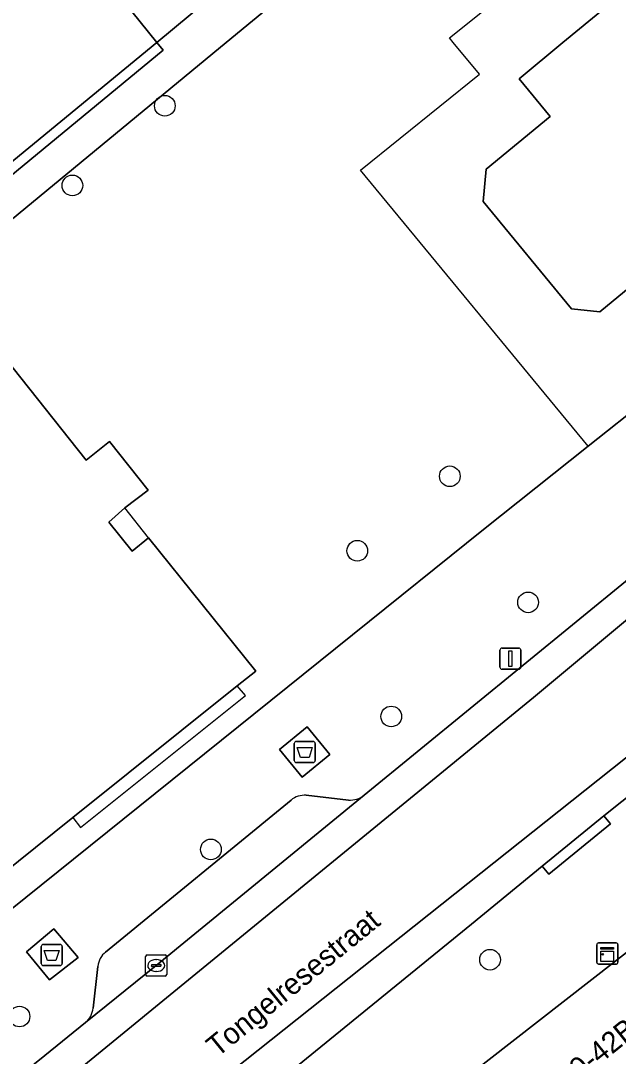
# Model space of a CAD drawing. Extents: x 161771 to 163125, y 382475 to 383179.
# Drawn here: x 162023.32 to 162051.57, y 382952.02 to 383001.03 of the extents above; entities that cross this region are included whole.
import ezdxf

# ---------------------------------------------------------------- set-up
doc = ezdxf.new("R2010")
doc.units = 0
for name, color, linetype in [('IMGEO_Afval_apart_plaats', 7, 'Continuous'), ('IMGEO_Boom', 7, 'Continuous'), ('IMGEO_Erf', 7, 'Continuous'), ('IMGEO_Hek', 7, 'Continuous'), ('IMGEO_Kast', 7, 'Continuous'), ('IMGEO_Kolk', 7, 'Continuous'), ('IMGEO_Lichtmast', 7, 'Continuous'), ('IMGEO_Openbare_ruimte_label', 7, 'Continuous'), ('IMGEO_Pand', 7, 'Continuous'), ('IMGEO_Pand_nummerreeks', 7, 'Continuous'), ('IMGEO_Pand_overbouw', 7, 'Continuous'), ('IMGEO_Parkeervlak_open', 7, 'Continuous'), ('IMGEO_Rijbaan_lokaal_gesloten', 7, 'Continuous'), ('IMGEO_Rijbaan_lokaal_open', 7, 'Continuous'), ('IMGEO_Voetpad_gesloten', 7, 'Continuous'), ('IMGEO_Voetpad_open', 7, 'Continuous')]:
    doc.layers.add(name, color=color, linetype=linetype)

msp = doc.modelspace()

# ---------------------------------------------------------------- linework, layer by layer
at = {"layer": 'IMGEO_Afval_apart_plaats'}
for p, q in [((162036.25, 382966.024), (162036.25, 382966.824)), ((162036.25, 382966.824), (162036.25, 382966.024)), ((162036.35, 382966.924), (162037.14, 382966.924)), ((162037.14, 382966.924), (162036.35, 382966.924)), ((162037.24, 382966.824), (162037.24, 382966.024)), ((162037.24, 382966.024), (162037.24, 382966.824)), ((162037.14, 382965.924), (162036.35, 382965.924)), ((162036.35, 382965.924), (162037.14, 382965.924)), ((162024.388, 382957.317), (162025.178, 382957.317)), ((162025.178, 382957.317), (162024.388, 382957.317)), ((162024.288, 382956.417), (162024.288, 382957.217)), ((162024.288, 382957.217), (162024.288, 382956.417)), ((162025.278, 382957.217), (162025.278, 382956.417)), ((162025.278, 382956.417), (162025.278, 382957.217)), ((162025.178, 382956.317), (162024.388, 382956.317)), ((162024.388, 382956.317), (162025.178, 382956.317))]:
    msp.add_line(p, q, dxfattribs=at)
for points in [[(162036.393, 382966.638), (162037.097, 382966.638), (162036.948, 382966.168), (162036.542, 382966.168), (162036.393, 382966.638)], [(162024.431, 382957.031), (162025.135, 382957.031), (162024.986, 382956.561), (162024.58, 382956.561), (162024.431, 382957.031)]]:
    msp.add_lwpolyline(points, dxfattribs=at)
for centre, start, end in [((162036.35, 382966.824), 90, 180), ((162036.35, 382966.824), 90, 180), ((162037.14, 382966.824), 0, 90), ((162037.14, 382966.824), 360, 90), ((162036.35, 382966.024), 180, 270), ((162036.35, 382966.024), 180, 270), ((162037.14, 382966.024), 270, 0), ((162037.14, 382966.024), 270, 0), ((162024.388, 382957.217), 90, 180), ((162024.388, 382957.217), 90, 180), ((162025.178, 382957.217), 0, 90), ((162025.178, 382957.217), 360, 90), ((162024.388, 382956.417), 180, 270), ((162024.388, 382956.417), 180, 270), ((162025.178, 382956.417), 270, 0), ((162025.178, 382956.417), 270, 0)]:
    msp.add_arc(centre, 0.1, start, end, dxfattribs=at)
at = {"layer": 'IMGEO_Boom'}
for centre in [(162030.132, 382997.008), (162025.76, 382993.237), (162043.605, 382979.471), (162039.231, 382975.946), (162047.307, 382973.506), (162040.835, 382968.104), (162032.308, 382961.811), (162045.505, 382956.593), (162023.26, 382953.902)]:
    msp.add_circle(centre, 0.489, dxfattribs=at)
at = {"layer": 'IMGEO_Erf'}
for points in [[(162046.723, 383011.3), (162033.035, 383000), (162000, 382972.728), (161984.645, 382960.165), (161976.127, 382953.087)], [(162058.863, 383002.559), (162060.947, 383000), (162062.363, 382998.261), (162061.212, 382997.313), (162063.843, 382994.119), (162059.288, 382990.368), (162058.836, 382990.917), (162055.233, 382987.949), (162053.739, 382989.764), (162050.702, 382987.262), (162049.363, 382987.392), (162045.174, 382992.478), (162045.322, 382994.002), (162048.352, 382996.498), (162046.878, 382998.287), (162048.953, 383000), (162051.587, 383002.174)], [(161975.763, 382951.026), (161976.607, 382949.106), (161984.305, 382929.382), (161984.99, 382928.524), (162000, 382940.599), (162020.411, 382957.018), (162045.2, 382976.96), (162050.138, 382980.891), (162052.963, 382983.141), (162071.005, 382997.699), (162069.245, 383000), (162068.408, 383001.095)]]:
    msp.add_lwpolyline(points, dxfattribs=at)
msp.add_lwpolyline([(162016.018, 382980.651), (162016.226, 382980.817), (162022.161, 382985.576), (162026.415, 382980.229), (162027.514, 382981.122), (162029.345, 382978.814), (162028.233, 382977.986), (162027.477, 382977.307), (162028.593, 382975.932), (162029.354, 382976.558), (162034.432, 382970.249), (162033.559, 382969.559), (162025.776, 382963.324), (162021.431, 382959.837), (162018.889, 382963.014), (162018.714, 382963.229), (162015.849, 382966.819), (162016.867, 382967.642), (162013.929, 382971.293), (162012.892, 382970.504), (162012.632, 382970.822), (162009.923, 382974.234), (162013.189, 382976.832), (162012.42, 382977.777)], close=True, dxfattribs=at)
at = {"layer": 'IMGEO_Hek'}
msp.add_lwpolyline([(162050.138, 382980.891), (162039.382, 382993.962), (162045.012, 382998.508), (162043.77, 383000), (162043.582, 383000.226), (162050.972, 383006.139), (162049.003, 383008.531)], dxfattribs=at)
at = {"layer": 'IMGEO_Kast'}
for p, q in [((162050.553, 382956.46), (162050.553, 382957.301)), ((162050.553, 382957.301), (162050.553, 382956.46)), ((162050.628, 382957.385), (162051.469, 382957.385)), ((162051.469, 382957.385), (162050.628, 382957.385)), ((162051.553, 382957.31), (162051.553, 382956.469)), ((162051.553, 382956.469), (162051.553, 382957.31)), ((162051.478, 382956.385), (162050.637, 382956.385)), ((162050.637, 382956.385), (162051.478, 382956.385))]:
    msp.add_line(p, q, dxfattribs=at)
for points in [[(162050.748, 382957.175), (162051.348, 382957.175), (162051.348, 382957.09), (162050.748, 382957.09), (162050.748, 382957.175)], [(162050.748, 382957), (162051.348, 382957), (162051.348, 382956.511), (162050.748, 382956.511), (162050.748, 382957)]]:
    msp.add_lwpolyline(points, dxfattribs=at)
msp.add_circle((162050.832, 382956.849), 0.0377, dxfattribs=at)
for centre, start, end in [((162050.631, 382957.307), 92.4484, 184.2845), ((162050.631, 382957.307), 92.4484, 184.2845), ((162051.475, 382957.307), 2.4484, 94.2845), ((162051.475, 382957.307), 2.4484, 94.2845), ((162050.631, 382956.463), 182.4484, 274.2845), ((162050.631, 382956.463), 182.4484, 274.2845), ((162051.475, 382956.463), 272.4484, 4.2845), ((162051.475, 382956.463), 272.4484, 4.2845)]:
    msp.add_arc(centre, 0.0779, start, end, dxfattribs=at)
at = {"layer": 'IMGEO_Kolk'}
for p, q in [((162029.298, 382956.816), (162030.15, 382956.816)), ((162029.223, 382955.89), (162029.223, 382956.742)), ((162029.482, 382956.31), (162029.482, 382956.322)), ((162029.525, 382956.359), (162029.923, 382956.359)), ((162029.711, 382956.596), (162029.736, 382956.596)), ((162029.966, 382956.322), (162029.966, 382956.31)), ((162030.224, 382956.742), (162030.224, 382955.89)), ((162030.15, 382955.816), (162029.298, 382955.816)), ((162029.92, 382956.273), (162029.522, 382956.273)), ((162029.734, 382956.036), (162029.709, 382956.036))]:
    msp.add_line(p, q, dxfattribs=at)
for points in [[(162029.298, 382956.816), (162030.15, 382956.816)], [(162029.223, 382955.89), (162029.223, 382956.742)], [(162030.224, 382956.742), (162030.224, 382955.89)], [(162030.15, 382955.816), (162029.298, 382955.816)]]:
    msp.add_lwpolyline(points, dxfattribs=at)
for centre, radius, start, end in [((162029.3, 382956.74), 0.0765, 91.552, 178.448), ((162029.3, 382956.74), 0.0765, 91.552, 178.448), ((162030.148, 382956.74), 0.0765, 1.552, 88.448), ((162030.148, 382956.74), 0.0765, 1.552, 88.448), ((162029.522, 382956.319), 0.0403, 85.8775, 175.7526), ((162029.519, 382956.309), 0.0366, 178.938, 274.7102), ((162029.923, 382956.316), 0.043, 264.8664, 352.4533), ((162029.927, 382956.321), 0.0386, 1.7309, 96.639), ((162029.3, 382955.892), 0.0765, 181.552, 268.448), ((162029.3, 382955.892), 0.0765, 181.552, 268.448), ((162030.148, 382955.892), 0.0765, 271.552, 358.448), ((162030.148, 382955.892), 0.0765, 271.552, 358.448)]:
    msp.add_arc(centre, radius, start, end, dxfattribs=at)
for centre, major_axis, ratio, start_param, end_param in [((162029.71, 382956.316), (-0.387, 0.002), 0.722429, 4.712389, 7.853982), ((162029.735, 382956.316), (-0.39, 0.002), 0.717154, 1.570796, 4.712389)]:
    msp.add_ellipse(centre, major_axis=major_axis, ratio=ratio, start_param=start_param, end_param=end_param, dxfattribs=at)
at = {"layer": 'IMGEO_Lichtmast'}
for p, q in [((162045.974, 382970.442), (162045.974, 382971.242)), ((162045.974, 382971.242), (162045.974, 382970.442)), ((162046.074, 382971.342), (162046.864, 382971.342)), ((162046.864, 382971.342), (162046.074, 382971.342)), ((162046.964, 382971.242), (162046.964, 382970.442)), ((162046.964, 382970.442), (162046.964, 382971.242)), ((162046.864, 382970.342), (162046.074, 382970.342)), ((162046.074, 382970.342), (162046.864, 382970.342))]:
    msp.add_line(p, q, dxfattribs=at)
msp.add_lwpolyline([(162046.394, 382971.217), (162046.544, 382971.217), (162046.544, 382970.467), (162046.394, 382970.467), (162046.394, 382971.217)], dxfattribs=at)
for centre, start, end in [((162046.074, 382971.242), 90, 180), ((162046.074, 382971.242), 90, 180), ((162046.864, 382971.242), 0, 90), ((162046.864, 382971.242), 360, 90), ((162046.074, 382970.442), 180, 270), ((162046.074, 382970.442), 180, 270), ((162046.864, 382970.442), 270, 0), ((162046.864, 382970.442), 270, 0)]:
    msp.add_arc(centre, 0.1, start, end, dxfattribs=at)
at = {"layer": 'IMGEO_Pand'}
msp.add_lwpolyline([(162051.587, 383002.174), (162048.953, 383000), (162046.878, 382998.287), (162048.352, 382996.498), (162045.322, 382994.002), (162045.174, 382992.478), (162049.363, 382987.392), (162050.702, 382987.262), (162053.739, 382989.764), (162055.233, 382987.949), (162058.836, 382990.917), (162059.288, 382990.368), (162063.843, 382994.119), (162061.212, 382997.313), (162062.363, 382998.261), (162060.947, 383000), (162058.863, 383002.559)], dxfattribs=at)
for points in [[(162016.018, 382980.651), (162012.42, 382977.777), (162013.189, 382976.832), (162009.923, 382974.234), (162012.632, 382970.822), (162012.892, 382970.504), (162013.929, 382971.293), (162016.867, 382967.642), (162015.849, 382966.819), (162018.714, 382963.229), (162018.889, 382963.014), (162021.431, 382959.837), (162025.776, 382963.324), (162033.559, 382969.559), (162034.432, 382970.249), (162029.354, 382976.558), (162028.593, 382975.932), (162027.477, 382977.307), (162028.233, 382977.986), (162029.345, 382978.814), (162027.514, 382981.122), (162026.415, 382980.229), (162022.161, 382985.576), (162016.226, 382980.817)], [(162052.423, 382939.87), (162063.625, 382948.606), (162058.248, 382955.496), (162055.172, 382959.438), (162044.111, 382950.812), (162043.956, 382950.686)]]:
    msp.add_lwpolyline(points, close=True, dxfattribs=at)
at = {"layer": 'IMGEO_Pand_overbouw'}
for points in [[(162029.354, 382976.558), (162028.233, 382977.986), (162027.477, 382977.307), (162028.593, 382975.932)], [(162025.776, 382963.324), (162026.146, 382962.851), (162033.941, 382969.089), (162033.559, 382969.559)]]:
    msp.add_lwpolyline(points, close=True, dxfattribs=at)
at = {"layer": 'IMGEO_Parkeervlak_open'}
msp.add_lwpolyline([(162036.987, 383006.022), (162035.854, 383007.391), (162032.727, 383004.801), (162028.577, 383001.467), (162029.756, 383000)], close=True, dxfattribs=at)
for points in [[(162026.381, 382953.619), (162029.724, 382956.315), (162039.559, 382964.378)], [(162036.097, 382964.142), (162027.331, 382956.955)], [(162038.816, 382964.145), (162036.82, 382964.375)], [(162026.966, 382956.278), (162026.74, 382954.303)]]:
    msp.add_lwpolyline(points, dxfattribs=at)
for centre, radius, start, end in [((162036.742, 382963.378), 1, 85.5348, 130.1902), ((162038.882, 382965.235), 1.092, 266.5149, 308.3073), ((162027.963, 382956.177), 1.002, 129.0995, 174.2384), ((162025.756, 382954.383), 0.987, 309.2638, 355.3504)]:
    msp.add_arc(centre, radius, start, end, dxfattribs=at)
at = {"layer": 'IMGEO_Rijbaan_lokaal_gesloten'}
for points in [[(161971.98, 382910.499), (161979.179, 382915.935), (161979.294, 382916.006), (161983.958, 382918.885), (161988.947, 382921.944), (161992.488, 382924.359), (161998, 382928.746), (162025.43, 382950.879), (162047.566, 382968.998), (162116.302, 383026.353), (162142.919, 383048.007), (162155.349, 383059.528), (162157.47, 383063.478), (162155.928, 383063.813), (162155.408, 383063.926)], [(162064.893, 382976.459), (162098.092, 383005.831), (162135.752, 383036.849), (162160.98, 383057.918), (162164.197, 383062.015), (162157.47, 383063.478), (162155.349, 383059.528), (162142.919, 383048.007), (162116.302, 383026.353), (162047.566, 382968.998), (162025.43, 382950.879), (161998, 382928.746), (161992.488, 382924.359), (161988.947, 382921.944), (161983.958, 382918.885), (161979.294, 382916.006)], [(162164.558, 383059.775), (162164.975, 383060.328), (162165.507, 383060.724), (162166.652, 383061.481), (162166.023, 383061.618), (162164.197, 383062.015), (162160.98, 383057.918), (162135.752, 383036.849), (162098.092, 383005.831), (162064.893, 382976.459), (162028.312, 382947.355), (161996.833, 382921.662), (161989.309, 382915.625), (161975.267, 382904.355), (161969.513, 382899.968), (161964.685, 382896.828), (161958.891, 382892.441), (161953.057, 382887.933), (161929.84, 382869.578), (161924.324, 382865.246), (161911.803, 382855.192)], [(162145.413, 383052.14), (162142.917, 383050.128), (162125.562, 383035.892), (162100.16, 383015.252), (162093.593, 383009.676), (162084.717, 383002.102), (162084.439, 383001.844), (162082.922, 383000.604), (162082.268, 383000), (162072.619, 382991.712), (162072.447, 382991.552), (162052.085, 382974.632), (162039.559, 382964.378), (162029.724, 382956.315), (162026.381, 382953.619), (162024.462, 382952.063), (162022.504, 382950.476), (162022.376, 382950.374), (162007.212, 382938.219), (162000, 382932.42), (161993.59, 382927.265), (161991.08, 382925.282), (161990.16, 382924.643), (161976.155, 382915.855)], [(162044.627, 382958.275), (162047.977, 382961.026), (162050.888, 382963.407), (162052.584, 382964.762), (162056.697, 382968.103), (162066.097, 382975.842), (162069.091, 382978.352), (162072.643, 382981.366), (162076.322, 382984.637), (162077.456, 382985.725), (162078.369, 382986.568), (162082.324, 382990.038), (162086.904, 382993.929), (162093.981, 383000), (162097.279, 383002.829), (162103.817, 383008.4), (162112.347, 383015.36), (162119.333, 383021.026), (162128.111, 383028.214), (162130.549, 383030.199), (162140.092, 383038.001), (162146.222, 383042.976), (162155.209, 383050.292)], [(161911.803, 382855.192), (161924.324, 382865.246), (161929.84, 382869.578), (161953.057, 382887.933), (161958.891, 382892.441), (161964.685, 382896.828), (161969.513, 382899.968), (161975.267, 382904.355), (161989.309, 382915.625), (161996.833, 382921.662), (162028.312, 382947.355), (162064.893, 382976.459)], [(161972.821, 382900.329), (161973.787, 382901.113), (161982.468, 382908.125), (161987.067, 382911.839), (161987.316, 382912.037), (161990.01, 382914.184), (162000, 382922.219), (162002.067, 382923.882), (162005.598, 382926.729), (162012.02, 382931.882), (162014.915, 382934.221), (162018.466, 382937.053), (162023.002, 382940.692), (162026.254, 382943.301), (162029.478, 382945.93), (162030.983, 382947.158), (162034.035, 382949.646), (162034.624, 382950.119), (162044.627, 382958.275)]]:
    msp.add_lwpolyline(points, dxfattribs=at)
at = {"layer": 'IMGEO_Rijbaan_lokaal_open'}
msp.add_lwpolyline([(161974.907, 382957.235), (161989.978, 382969.604), (161991.127, 382968.228), (161998.665, 382974.436), (161997.474, 382975.862), (162008.841, 382985.39), (162017.025, 382992.183), (162020.929, 382995.32), (162022.173, 382993.772), (162029.756, 383000), (162028.577, 383001.467), (162032.727, 383004.801), (162035.854, 383007.391), (162036.987, 383006.022), (162037.752, 383006.659), (162041.236, 383009.532), (162042.046, 383010.196), (162040.904, 383011.574), (162049.912, 383019.035)], dxfattribs=at)
at = {"layer": 'IMGEO_Voetpad_gesloten'}
for points in [[(162036.861, 382967.616), (162035.553, 382966.543), (162036.628, 382965.232), (162037.936, 382966.305)], [(162024.881, 382958.058), (162023.586, 382956.97), (162024.678, 382955.632), (162026.027, 382956.698)]]:
    msp.add_lwpolyline(points, close=True, dxfattribs=at)
at = {"layer": 'IMGEO_Voetpad_open'}
for points in [[(161984.645, 382960.165), (162000, 382972.728), (162033.035, 383000), (162046.723, 383011.3), (162054.212, 383017.469), (162058.736, 383011.977), (162060.831, 383013.724), (162058.791, 383016.162), (162057.344, 383018.025)], [(162048.521, 383015.566), (162048.356, 383015.375), (162042.046, 383010.196), (162041.236, 383009.532), (162041.514, 383009.178), (162038.027, 383006.307), (162037.752, 383006.659), (162036.987, 383006.022), (162029.756, 383000), (162030.052, 382999.642), (162022.49, 382993.388), (162022.173, 382993.772), (162017.28, 382989.754), (162000, 382975.536), (161998.665, 382974.436), (161998.981, 382974.052), (161991.444, 382967.843), (161991.127, 382968.228), (161984.271, 382962.597), (161982.264, 382960.946), (161978.552, 382957.909)], [(162073.055, 382998.553), (162071.887, 383000), (162069.976, 383002.366), (162068.408, 383001.095), (162069.245, 383000), (162071.005, 382997.699), (162052.963, 382983.141), (162050.138, 382980.891), (162045.2, 382976.96), (162020.411, 382957.018), (162000, 382940.599), (161984.99, 382928.524), (161982.944, 382926.982)], [(162052.584, 382964.762), (162050.888, 382963.407), (162051.204, 382963.02), (162048.293, 382960.639), (162047.977, 382961.026), (162044.627, 382958.275), (162034.624, 382950.119), (162034.035, 382949.646), (162037.466, 382945.397), (162039.897, 382947.378), (162043.956, 382950.686), (162044.111, 382950.812), (162055.172, 382959.438), (162054.165, 382960.981), (162070.869, 382974.514), (162072.439, 382975.73), (162073.842, 382976.876), (162077.729, 382980.054), (162079.124, 382981.195), (162080.629, 382982.426), (162097.654, 382996.188)], [(162039.559, 382964.378), (162052.085, 382974.632), (162072.447, 382991.552), (162072.619, 382991.712)], [(162027.331, 382956.955), (162036.097, 382964.142)], [(162036.82, 382964.375), (162038.816, 382964.145)], [(162026.74, 382954.303), (162026.966, 382956.278)], [(162022.376, 382950.374), (162022.504, 382950.476), (162024.462, 382952.063), (162026.381, 382953.619)]]:
    msp.add_lwpolyline(points, dxfattribs=at)
for points in [[(162022.173, 382993.772), (162022.49, 382993.388), (162030.052, 382999.642), (162029.756, 383000)], [(162036.861, 382967.616), (162037.936, 382966.305), (162036.628, 382965.232), (162035.553, 382966.543)], [(162050.888, 382963.407), (162047.977, 382961.026), (162048.293, 382960.639), (162051.204, 382963.02)], [(162023.586, 382956.97), (162024.881, 382958.058), (162026.027, 382956.698), (162024.678, 382955.632)]]:
    msp.add_lwpolyline(points, close=True, dxfattribs=at)
for centre, radius, start, end in [((162036.742, 382963.378), 1, 85.5348, 130.1902), ((162038.882, 382965.235), 1.092, 266.5149, 308.3073), ((162027.963, 382956.177), 1.002, 129.0995, 174.2384), ((162025.756, 382954.383), 0.987, 309.2638, 355.3504)]:
    msp.add_arc(centre, radius, start, end, dxfattribs=at)

# ---------------------------------------------------------------- texts
at = {"layer": 'IMGEO_Openbare_ruimte_label'}
msp.add_text('Tongelresestraat', height=1, rotation=39.1967, dxfattribs=at).set_placement((162032.617, 382951.947))
at = {"layer": 'IMGEO_Pand_nummerreeks'}
msp.add_text('40-42B', height=1, rotation=38.7743, dxfattribs=at).set_placement((162049.181, 382950.417))

doc.saveas('drawing.dxf')
